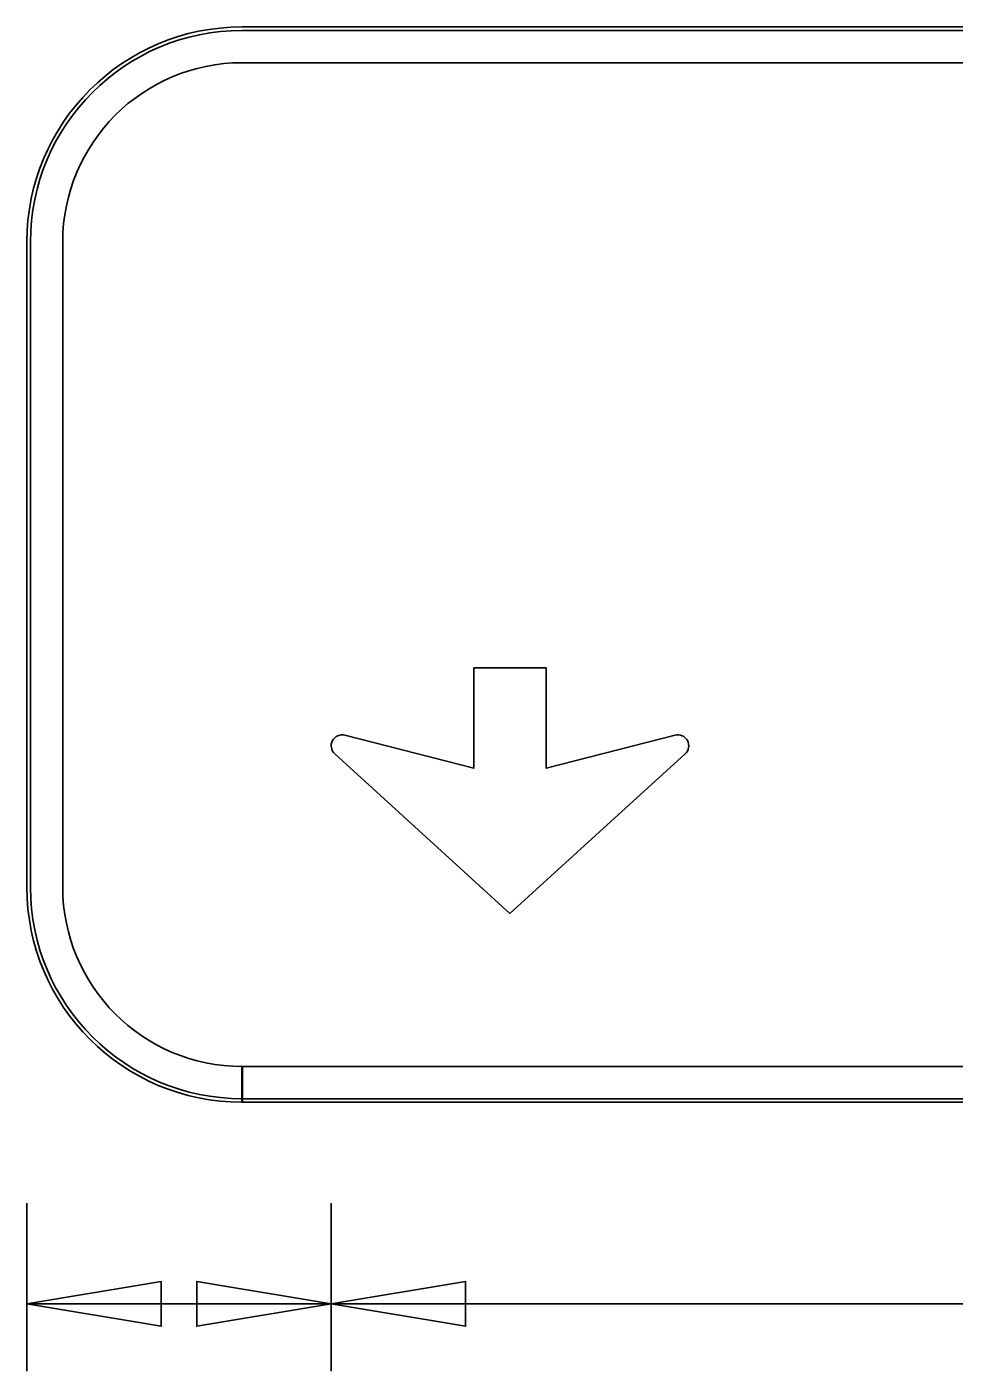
# Model space of a CAD drawing. Extents: x 1806251 to 1809821, y 414895 to 422886.
# Drawn here: x 1809676.605 to 1809677.122, y 415121.931 to 415122.681 of the extents above; entities that cross this region are included whole.
import ezdxf

# ---------------------------------------------------------------- set-up
doc = ezdxf.new("R2010")
doc.units = 0
for name, color, linetype in [('GSBWFILL', 7, 'Continuous'), ('GSCOLORFILL', 7, 'Continuous'), ('GSDIMS', 7, 'Continuous'), ('GSOUTLINE', 7, 'Continuous')]:
    doc.layers.add(name, color=color, linetype=linetype)

msp = doc.modelspace()

# ---------------------------------------------------------------- linework, layer by layer
at = {"layer": 'GSBWFILL'}
for p, q in [((1809678.46509, 415122.68057), (1809676.72509, 415122.68057)), ((1809676.72509, 415122.66057), (1809678.46509, 415122.66057)), ((1809676.60509, 415122.56057), (1809676.60509, 415122.20057)), ((1809676.62509, 415122.20057), (1809676.62509, 415122.56057)), ((1809676.72509, 415122.08057), (1809676.72509, 415122.10057)), ((1809678.46509, 415122.10057), (1809676.72529, 415122.10057)), ((1809676.72529, 415122.10057), (1809676.72529, 415122.08057)), ((1809676.72529, 415122.08057), (1809678.46509, 415122.08057))]:
    msp.add_line(p, q, dxfattribs=at)
for points in [[(1809676.7825, 415122.28541), (1809676.85435, 415122.26695), (1809676.85435, 415122.3229), (1809676.89484, 415122.3229), (1809676.89484, 415122.26695), (1809676.96668, 415122.28541)], [(1809676.97234, 415122.27493), (1809676.87459, 415122.18597), (1809676.77685, 415122.27493)]]:
    msp.add_lwpolyline(points, dxfattribs=at)
for centre, radius, start, end in [((1809676.72509, 415122.56057), 0.12, 90, 180), ((1809676.72509, 415122.56057), 0.1, 90, 180), ((1809676.78098, 415122.27947), 0.00613, 75.59252, 227.69521), ((1809676.96821, 415122.27947), 0.00613, 312.30479, 104.40748), ((1809676.72509, 415122.20057), 0.12, 180, 270), ((1809676.72509, 415122.20057), 0.1, 180, 270)]:
    msp.add_arc(centre, radius, start, end, dxfattribs=at)
at = {"layer": 'GSCOLORFILL'}
for p, q in [((1809678.46509, 415122.68057), (1809676.72509, 415122.68057)), ((1809678.46509, 415122.68057), (1809676.72509, 415122.68057)), ((1809678.46509, 415122.68057), (1809676.72509, 415122.68057)), ((1809676.72509, 415122.67857), (1809678.46509, 415122.67857)), ((1809676.72509, 415122.66057), (1809678.46509, 415122.66057)), ((1809676.60509, 415122.56057), (1809676.60509, 415122.20057)), ((1809676.60509, 415122.56057), (1809676.60509, 415122.20057)), ((1809676.60509, 415122.56057), (1809676.60509, 415122.20057)), ((1809676.60709, 415122.20057), (1809676.60709, 415122.56057)), ((1809676.62509, 415122.20057), (1809676.62509, 415122.56057)), ((1809676.72509, 415122.08057), (1809676.72509, 415122.10057)), ((1809678.46509, 415122.10057), (1809676.72529, 415122.10057)), ((1809676.72529, 415122.10057), (1809676.72529, 415122.08057)), ((1809676.72509, 415122.08057), (1809676.72509, 415122.08257)), ((1809678.46509, 415122.08257), (1809676.72511, 415122.08257)), ((1809676.72511, 415122.08257), (1809676.72511, 415122.08057)), ((1809676.72509, 415122.08057), (1809678.46509, 415122.08057)), ((1809676.72511, 415122.08057), (1809678.46509, 415122.08057)), ((1809676.72529, 415122.08057), (1809678.46509, 415122.08057))]:
    msp.add_line(p, q, dxfattribs=at)
for points in [[(1809676.7825, 415122.28541), (1809676.85435, 415122.26695), (1809676.85435, 415122.3229), (1809676.89484, 415122.3229), (1809676.89484, 415122.26695), (1809676.96668, 415122.28541)], [(1809676.97234, 415122.27493), (1809676.87459, 415122.18597), (1809676.77685, 415122.27493)]]:
    msp.add_lwpolyline(points, dxfattribs=at)
for centre, radius, start, end in [((1809676.72509, 415122.56057), 0.12, 90, 180), ((1809676.72509, 415122.56057), 0.12, 90, 180), ((1809676.72509, 415122.56057), 0.12, 90, 180), ((1809676.72509, 415122.56057), 0.118, 90, 180), ((1809676.72509, 415122.56057), 0.1, 90, 180), ((1809676.78098, 415122.27947), 0.00613, 75.59252, 227.69521), ((1809676.96821, 415122.27947), 0.00613, 312.30479, 104.40748), ((1809676.72509, 415122.20057), 0.12, 180, 270), ((1809676.72509, 415122.20057), 0.12, 180, 270), ((1809676.72509, 415122.20057), 0.12, 180, 270), ((1809676.72509, 415122.20057), 0.118, 180, 270), ((1809676.72509, 415122.20057), 0.1, 180, 270)]:
    msp.add_arc(centre, radius, start, end, dxfattribs=at)
at = {"layer": 'GSDIMS'}
for p, q in [((1809676.60509, 415122.02432), (1809676.60509, 415121.93057)), ((1809676.77483, 415122.02432), (1809676.77483, 415121.93057)), ((1809676.77483, 415122.02432), (1809676.77483, 415121.93057)), ((1809676.60509, 415121.96807), (1809676.77483, 415121.96807)), ((1809676.77483, 415121.96807), (1809678.41583, 415121.96807))]:
    msp.add_line(p, q, dxfattribs=at)
for points in [[(1809676.60509, 415121.96807), (1809676.68009, 415121.98057), (1809676.68009, 415121.95557)], [(1809676.77483, 415121.96807), (1809676.69983, 415121.98057), (1809676.69983, 415121.95557)], [(1809676.77483, 415121.96807), (1809676.84983, 415121.98057), (1809676.84983, 415121.95557)]]:
    msp.add_lwpolyline(points, close=True, dxfattribs=at)
at = {"layer": 'GSOUTLINE'}
for p, q in [((1809678.46509, 415122.68057), (1809676.72509, 415122.68057)), ((1809678.46509, 415122.66057), (1809676.72509, 415122.66057)), ((1809676.60509, 415122.56057), (1809676.60509, 415122.20057)), ((1809676.62509, 415122.56057), (1809676.62509, 415122.20057)), ((1809676.72509, 415122.10057), (1809678.46509, 415122.10057)), ((1809676.72509, 415122.08057), (1809678.46509, 415122.08057))]:
    msp.add_line(p, q, dxfattribs=at)
for points in [[(1809676.7825, 415122.28541), (1809676.85435, 415122.26695), (1809676.85435, 415122.3229), (1809676.89484, 415122.3229), (1809676.89484, 415122.26695), (1809676.96668, 415122.28541)], [(1809676.97234, 415122.27493), (1809676.87459, 415122.18597), (1809676.77685, 415122.27493)]]:
    msp.add_lwpolyline(points, dxfattribs=at)
for centre, radius, start, end in [((1809676.72509, 415122.56057), 0.12, 90, 180), ((1809676.72509, 415122.56057), 0.1, 90, 180), ((1809676.78098, 415122.27947), 0.00613, 75.59252, 227.69521), ((1809676.96821, 415122.27947), 0.00613, 312.30479, 104.40748), ((1809676.72509, 415122.20057), 0.12, 180, 270), ((1809676.72509, 415122.20057), 0.1, 180, 270)]:
    msp.add_arc(centre, radius, start, end, dxfattribs=at)

doc.saveas('drawing.dxf')
